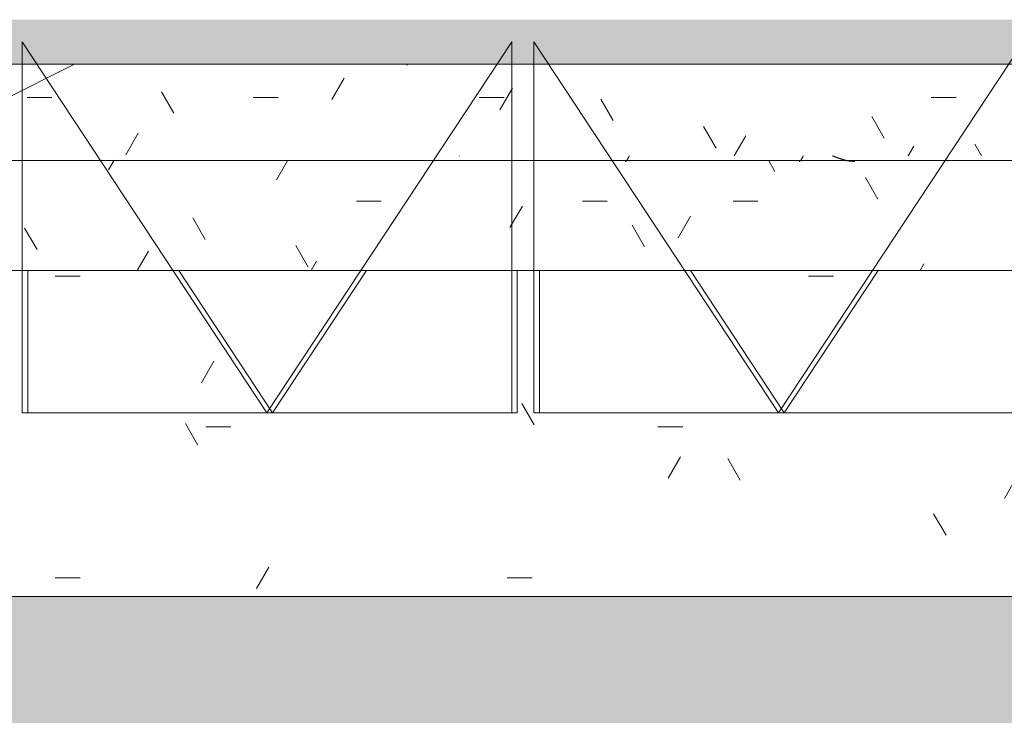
# Model space of a CAD drawing. Header units: millimetres. Extents: x 5980700 to 6194397, y -12939 to 2351883.
# Tile 434 of 587: x 6098188 to 6099516, y -9126 to -8188. Entities that reach past the tile are written whole.
import ezdxf

# ---------------------------------------------------------------- set-up
doc = ezdxf.new("R2010")
doc.units = ezdxf.units.MM
for name, color, linetype, lineweight in [('A-FLOR-PATT', 8, 'Continuous', 18), ('A-GLAZ', 151, 'Continuous', 9), ('A-GLAZ-SILL', 1, 'Continuous', 9), ('A-WALL', 113, 'Continuous', 18), ('A-WALL-PATT', 111, 'Continuous', 25)]:
    doc.layers.add(name, color=color, linetype=linetype, lineweight=lineweight)
pattern_1 = [(0, (0, 0), (812.8, 203.2), [33.528, -576.072, 33.528, -576.072, -3251.2]), (0, (0, 0), (812.8, 203.2), [-1219.2, 33.528, -1185.672, 33.528, -576.072, -1422.4]), (0, (0, 0), (812.8, 203.2), [-3048, 33.528, -372.872, 33.528, -982.472]), (120, (304.8, 101.6), (-582.3763620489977, 602.3054481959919), [33.52799999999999, -576.0719999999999, 33.52799999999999, -576.0719999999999, -3251.199999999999]), (120, (304.8, 101.6), (-582.3763620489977, 602.3054481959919), [-1219.2, 33.52799999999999, -1185.672, 33.52799999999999, -576.0719999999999, -1422.4]), (120, (304.8, 101.6), (-582.3763620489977, 602.3054481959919), [-3048, 33.52799999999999, -372.8719999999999, 33.52799999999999, -982.4719999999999]), (240, (406.4, 508), (-230.4236379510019, -805.5054481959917), [33.528, -576.072, 33.528, -576.072, -3251.2]), (240, (406.4, 508), (-230.4236379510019, -805.5054481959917), [-1219.2, 33.528, -1185.672, 33.528, -576.072, -1422.4]), (240, (406.4, 508), (-230.4236379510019, -805.5054481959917), [-3048, 33.528, -372.872, 33.528, -982.472])]

# ---------------------------------------------------------------- blocks, each defined once
blk = doc.blocks.new('FX-JANELA_MAXIM-AR-3FLS - 2_10 x 1_00-4048915-PLANTA DE CAIMENTO DE PISOS - 1 PAV_')
at = {"layer": 'A-GLAZ', "color": 90, "lineweight": 5}
for p, q in [((-1019.999999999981, -258.2942070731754), (-1019.999999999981, -450.0000000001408)), ((-816.5258233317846, -258.2942070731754), (-689.9999999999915, -450.0000000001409)), ((-563.4741766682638, -258.2942070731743), (-689.9999999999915, -450.0000000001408)), ((-359.999999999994, -450.0000000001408), (-359.999999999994, -258.2942070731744)), ((-329.9999999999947, -258.294207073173), (-329.9999999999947, -450.0000000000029)), ((-126.5258233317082, -258.2942070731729), (-4.060751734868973e-12, -450.0000000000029)), ((-4.079397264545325e-12, -450.0000000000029), (126.5258233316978, -258.294207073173)), ((-1019.999999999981, -450.0000000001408), (-359.999999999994, -450.0000000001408)), ((-329.9999999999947, -450.0000000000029), (329.9999999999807, -450.0000000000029))]:
    blk.add_line(p, q, dxfattribs=at)
blk = doc.blocks.new('FX-JANELA_MAXIM-AR-3FLS - 2_10 x 1_00-V143-PLANTA DE CAIMENTO DE PISOS - 1 PAV_')
at = {"layer": 'A-GLAZ', "lineweight": 5}
blk.add_hatch(color=251, dxfattribs=at).paths.add_polyline_path([(-1049.999999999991, 19.99999999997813), (1049.999999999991, 19.99999999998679), (1049.999999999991, 79.9999999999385), (-1049.999999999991, 79.99999999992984), (-1049.999999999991, 36.98467825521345)])
at = {"layer": 'A-GLAZ', "color": 90, "lineweight": 5}
for p, q in [((-1019.999999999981, 49.99999999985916), (-689.9999999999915, -450.0000000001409)), ((-1019.999999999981, 49.99999999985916), (-1019.999999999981, -450.0000000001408)), ((-359.999999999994, 50.00000000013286), (-689.9999999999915, -450.0000000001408)), ((-359.999999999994, -450.0000000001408), (-359.999999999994, 50.00000000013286)), ((-329.9999999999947, 49.99999999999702), (-4.060751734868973e-12, -450.0000000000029)), ((-329.9999999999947, 49.99999999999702), (-329.9999999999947, -450.0000000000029)), ((-4.079397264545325e-12, -450.0000000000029), (329.9999999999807, 49.99999999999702)), ((1049.999999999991, 19.99999999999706), (-1050.000000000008, 19.99999999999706)), ((-1019.999999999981, -450.0000000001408), (-359.999999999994, -450.0000000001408)), ((-329.9999999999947, -450.0000000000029), (329.9999999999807, -450.0000000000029))]:
    blk.add_line(p, q, dxfattribs=at)
blk = doc.blocks.new('FP_145-PLANTA DE CAIMENTO DE PISOS - 1 PAV_')
at = {"layer": 'A-GLAZ-SILL', "lineweight": 5}
for p, q in [((-430.739249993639, -103.7040971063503), (-430.8433014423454, -103.4916647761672)), ((-430.6351985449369, -103.9163665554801), (-430.739249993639, -103.7040971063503)), ((-202.7001230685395, -106.1056171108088), (-202.830756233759, -106.354765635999)), ((-202.5694899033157, -105.853309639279), (-202.7001230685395, -106.1056171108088)), ((-202.4388567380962, -105.5981481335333), (-202.5694899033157, -105.853309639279)), ((-202.3082235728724, -105.3404409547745), (-202.4388567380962, -105.5981481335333)), ((-202.1775904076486, -105.0804995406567), (-202.3082235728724, -105.3404409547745)), ((-202.0469572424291, -104.8186380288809), (-202.1775904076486, -105.0804995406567)), ((-201.9163240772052, -104.5551728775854), (-202.0469572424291, -104.8186380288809)), ((-201.7856909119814, -104.2904224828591), (-201.9163240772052, -104.5551728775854)), ((-201.6550577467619, -104.024706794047), (-201.7856909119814, -104.2904224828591)), ((-201.5244245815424, -103.7583469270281), (-201.6550577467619, -104.024706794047)), ((-201.3937914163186, -103.4916647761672), (-201.5244245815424, -103.7583469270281)), ((31.92971194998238, -106.1158165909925), (31.79854734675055, -106.365836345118)), ((32.06087655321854, -105.8625997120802), (31.92971194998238, -106.1158165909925)), ((32.19204115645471, -105.6064942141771), (32.06087655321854, -105.8625997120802)), ((32.32320575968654, -105.3478121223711), (32.19204115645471, -105.6064942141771)), ((32.4543703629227, -105.08686860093), (32.32320575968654, -105.3478121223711)), ((32.58553496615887, -104.82398156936), (32.4543703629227, -105.08686860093)), ((32.71669956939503, -104.5594713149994), (32.58553496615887, -104.82398156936)), ((32.8478641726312, -104.2936601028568), (32.71669956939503, -104.5594713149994)), ((32.97902877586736, -104.0268717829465), (32.8478641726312, -104.2936601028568)), ((33.11019337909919, -103.7594313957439), (32.97902877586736, -104.0268717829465)), ((33.24135798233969, -103.4916647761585), (33.11019337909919, -103.7594313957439)), ((72.88020876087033, -103.631795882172), (72.52358208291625, -103.4916647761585)), ((73.23683543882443, -103.7718802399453), (72.88020876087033, -103.631795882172)), ((73.59346211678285, -103.9118711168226), (73.23683543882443, -103.7718802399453)), ((73.95008879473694, -104.0517218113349), (73.59346211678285, -103.9118711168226)), ((74.30671547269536, -104.1913856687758), (73.95008879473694, -104.0517218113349)), ((74.66334215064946, -104.3308160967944), (74.30671547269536, -104.1913856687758)), ((75.01996882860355, -104.4699665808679), (74.66334215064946, -104.3308160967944)), ((75.37659550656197, -104.6087906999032), (75.01996882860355, -104.4699665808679)), ((75.73322218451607, -104.7472421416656), (75.37659550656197, -104.6087906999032)), ((76.08984886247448, -104.8852747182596), (75.73322218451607, -104.7472421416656)), ((76.44647554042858, -105.022842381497), (76.08984886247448, -104.8852747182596)), ((76.803102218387, -105.1598992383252), (76.44647554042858, -105.022842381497)), ((77.1597288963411, -105.2963995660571), (76.803102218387, -105.1598992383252)), ((77.51635557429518, -105.4322978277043), (77.1597288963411, -105.2963995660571)), ((77.8729822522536, -105.5675486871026), (77.51635557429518, -105.4322978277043)), ((78.22960893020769, -105.7021070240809), (77.8729822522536, -105.5675486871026)), ((78.58623560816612, -105.8359279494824), (78.22960893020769, -105.7021070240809)), ((78.9428622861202, -105.9689668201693), (78.58623560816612, -105.8359279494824)), ((79.2994889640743, -106.1011792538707), (78.9428622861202, -105.9689668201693)), ((79.65611564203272, -106.232521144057), (79.2994889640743, -106.1011792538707)), ((-206.8803843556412, -111.1172420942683), (-207.0110175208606, -111.1420851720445)), ((-206.7497511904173, -111.0831835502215), (-206.8803843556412, -111.1172420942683)), ((-206.6191180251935, -111.0399506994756), (-206.7497511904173, -111.0831835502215)), ((-206.488484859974, -110.9875957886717), (-206.6191180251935, -111.0399506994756)), ((-206.3578516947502, -110.9261820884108), (-206.488484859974, -110.9875957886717)), ((-206.2272185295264, -110.8557838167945), (-206.3578516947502, -110.9261820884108)), ((-206.0965853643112, -110.7764860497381), (-206.2272185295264, -110.8557838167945)), ((-205.9659521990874, -110.688384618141), (-206.0965853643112, -110.7764860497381)), ((-205.8353190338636, -110.591585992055), (-205.9659521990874, -110.688384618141)), ((-205.7046858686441, -110.4862071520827), (-205.8353190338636, -110.591585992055)), ((-205.5740527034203, -110.3723754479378), (-205.7046858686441, -110.4862071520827)), ((-205.4434195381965, -110.2502284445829), (-205.5740527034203, -110.3723754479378)), ((-205.3127863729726, -110.1199137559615), (-205.4434195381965, -110.2502284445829)), ((-205.1821532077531, -109.9815888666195), (-205.3127863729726, -110.1199137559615)), ((-205.0515200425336, -109.8354209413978), (-205.1821532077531, -109.9815888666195)), ((-204.9208868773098, -109.681586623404), (-205.0515200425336, -109.8354209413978)), ((-204.7902537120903, -109.520271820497), (-204.9208868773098, -109.681586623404)), ((-204.6596205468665, -109.3516714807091), (-204.7902537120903, -109.520271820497)), ((-204.5289873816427, -109.1759893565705), (-204.6596205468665, -109.3516714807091)), ((-204.3983542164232, -108.9934377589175), (-204.5289873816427, -109.1759893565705)), ((-204.2677210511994, -108.8042373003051), (-204.3983542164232, -108.9934377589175)), ((-204.1370878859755, -108.6086166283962), (-204.2677210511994, -108.8042373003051)), ((-204.0064547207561, -108.4068121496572), (-204.1370878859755, -108.6086166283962)), ((-203.8758215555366, -108.19906774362), (-204.0064547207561, -108.4068121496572)), ((-203.7451883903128, -107.985634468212), (-203.8758215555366, -108.19906774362)), ((-203.6145552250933, -107.7667702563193), (-203.7451883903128, -107.985634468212)), ((-203.4839220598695, -107.5427396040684), (-203.6145552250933, -107.7667702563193)), ((-203.3532888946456, -107.313813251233), (-203.4839220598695, -107.5427396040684)), ((-203.2226557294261, -107.0802678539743), (-203.3532888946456, -107.313813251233)), ((-203.0920225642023, -106.8423856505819), (-203.2226557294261, -107.0802678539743)), ((-202.9613893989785, -106.6004541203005), (-203.0920225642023, -106.8423856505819)), ((-202.830756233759, -106.354765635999), (-202.9613893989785, -106.6004541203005)), ((27.60128004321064, -111.1454815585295), (27.47011543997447, -111.1594975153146)), ((27.7324446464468, -111.1221406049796), (27.60128004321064, -111.1454815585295)), ((27.86360924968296, -111.0895030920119), (27.7324446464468, -111.1221406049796)), ((27.9947738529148, -111.0476087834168), (27.86360924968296, -111.0895030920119)), ((28.12593845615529, -110.9965087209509), (27.9947738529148, -111.0476087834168)), ((28.25710305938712, -110.9362651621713), (28.12593845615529, -110.9965087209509)), ((28.38826766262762, -110.8669515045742), (28.25710305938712, -110.9362651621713)), ((28.51943226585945, -110.788652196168), (28.38826766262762, -110.8669515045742)), ((28.65059686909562, -110.7014626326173), (28.51943226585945, -110.788652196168)), ((28.78176147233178, -110.6054890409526), (28.65059686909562, -110.7014626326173)), ((28.91292607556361, -110.5008483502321), (28.78176147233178, -110.6054890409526)), ((29.04409067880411, -110.3876680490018), (28.91292607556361, -110.5008483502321)), ((29.17525528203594, -110.2660860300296), (29.04409067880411, -110.3876680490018)), ((29.3064198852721, -110.1362504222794), (29.17525528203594, -110.2660860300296)), ((29.43758448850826, -109.9983194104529), (29.3064198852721, -110.1362504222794)), ((29.56874909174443, -109.8524610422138), (29.43758448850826, -109.9983194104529)), ((29.69991369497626, -109.6988530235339), (29.56874909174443, -109.8524610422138)), ((29.83107829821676, -109.5376825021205), (29.69991369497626, -109.6988530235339)), ((29.96224290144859, -109.3691458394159), (29.83107829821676, -109.5376825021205)), ((30.09340750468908, -109.1934483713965), (29.96224290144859, -109.3691458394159)), ((30.22457210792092, -109.0108041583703), (30.09340750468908, -109.1934483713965)), ((30.35573671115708, -108.8214357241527), (30.22457210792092, -109.0108041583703)), ((30.48690131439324, -108.6255737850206), (30.35573671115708, -108.8214357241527)), ((30.61806591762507, -108.4234569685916), (30.48690131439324, -108.6255737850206)), ((30.74923052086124, -108.2153315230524), (30.61806591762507, -108.4234569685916)), ((30.8803951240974, -108.0014510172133), (30.74923052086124, -108.2153315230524)), ((31.01155972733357, -107.7820760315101), (30.8803951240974, -108.0014510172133)), ((31.14272433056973, -107.5574738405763), (31.01155972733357, -107.7820760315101)), ((31.27388893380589, -107.3279180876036), (31.14272433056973, -107.5574738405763)), ((31.40505353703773, -107.0936884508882), (31.27388893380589, -107.3279180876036)), ((31.53621814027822, -106.855070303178), (31.40505353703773, -107.0936884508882)), ((31.66738274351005, -106.6123543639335), (31.53621814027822, -106.855070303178)), ((31.79854734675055, -106.365836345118), (31.66738274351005, -106.6123543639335)), ((80.01274231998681, -106.3629486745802), (79.65611564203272, -106.232521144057)), ((80.36936899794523, -106.4924183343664), (80.01274231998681, -106.3629486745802)), ((80.72599567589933, -106.6208869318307), (80.36936899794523, -106.4924183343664)), ((81.08262235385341, -106.7483116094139), (80.72599567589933, -106.6208869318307)), ((81.43924903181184, -106.8746498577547), (81.08262235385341, -106.7483116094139)), ((81.79587570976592, -106.9998595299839), (81.43924903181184, -106.8746498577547)), ((82.15250238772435, -107.1238988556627), (81.79587570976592, -106.9998595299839)), ((82.50912906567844, -107.2467264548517), (82.15250238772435, -107.1238988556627)), ((82.86575574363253, -107.3683013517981), (82.50912906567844, -107.2467264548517)), ((83.22238242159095, -107.4885829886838), (82.86575574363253, -107.3683013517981)), ((83.57900909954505, -107.6075312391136), (83.22238242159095, -107.4885829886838)), ((83.93563577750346, -107.7251064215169), (83.57900909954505, -107.6075312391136)), ((84.29226245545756, -107.8412693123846), (83.93563577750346, -107.7251064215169)), ((84.64888913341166, -107.9559811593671), (84.29226245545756, -107.8412693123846)), ((85.00551581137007, -108.0692036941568), (84.64888913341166, -107.9559811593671)), ((85.36214248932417, -108.1808991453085), (85.00551581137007, -108.0692036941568)), ((85.71876916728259, -108.2910302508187), (85.36214248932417, -108.1808991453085)), ((86.07539584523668, -108.3995602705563), (85.71876916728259, -108.2910302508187)), ((86.43202252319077, -108.5064529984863), (86.07539584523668, -108.3995602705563)), ((86.7886492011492, -108.6116727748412), (86.43202252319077, -108.5064529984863)), ((87.14527587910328, -108.7151844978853), (86.7886492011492, -108.6116727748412)), ((87.50190255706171, -108.8169536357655), (87.14527587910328, -108.7151844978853)), ((87.8585292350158, -108.9169462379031), (87.50190255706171, -108.8169536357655)), ((88.21515591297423, -109.0151289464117), (87.8585292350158, -108.9169462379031)), ((88.57178259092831, -109.1114690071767), (88.21515591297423, -109.0151289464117)), ((88.9284092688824, -109.2059342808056), (88.57178259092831, -109.1114690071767)), ((89.28503594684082, -109.2984932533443), (88.9284092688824, -109.2059342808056)), ((89.64166262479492, -109.3891150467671), (89.28503594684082, -109.2984932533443)), ((89.99828930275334, -109.4777694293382), (89.64166262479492, -109.3891150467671)), ((90.35491598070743, -109.5644268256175), (89.99828930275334, -109.4777694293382)), ((90.71154265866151, -109.6490583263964), (90.35491598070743, -109.5644268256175)), ((91.06816933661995, -109.7316356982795), (90.71154265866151, -109.6490583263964)), ((91.42479601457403, -109.8121313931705), (91.06816933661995, -109.7316356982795)), ((91.78142269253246, -109.8905185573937), (91.42479601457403, -109.8121313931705)), ((92.13804937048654, -109.9667710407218), (91.78142269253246, -109.8905185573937)), ((92.49467604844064, -110.0408634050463), (92.13804937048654, -109.9667710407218)), ((92.85130272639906, -110.1127709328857), (92.49467604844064, -110.0408634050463)), ((93.20792940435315, -110.1824696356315), (92.85130272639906, -110.1127709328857)), ((93.56455608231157, -110.2499362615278), (93.20792940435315, -110.1824696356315)), ((93.92118276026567, -110.3151483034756), (93.56455608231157, -110.2499362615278)), ((94.27780943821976, -110.3780840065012), (93.92118276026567, -110.3151483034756)), ((94.63443611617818, -110.4387223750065), (94.27780943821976, -110.3780840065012)), ((94.99106279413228, -110.4970431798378), (94.63443611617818, -110.4387223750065)), ((95.34768947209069, -110.5530269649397), (94.99106279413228, -110.4970431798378)), ((95.70431615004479, -110.606655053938), (95.34768947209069, -110.5530269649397)), ((96.06094282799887, -110.6579095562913), (95.70431615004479, -110.606655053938)), ((96.4175695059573, -110.7067733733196), (96.06094282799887, -110.6579095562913)), ((96.77419618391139, -110.753230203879), (96.4175695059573, -110.7067733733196)), ((97.13082286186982, -110.7972645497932), (96.77419618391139, -110.753230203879)), ((97.4874495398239, -110.8388617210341), (97.13082286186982, -110.7972645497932)), ((97.844076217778, -110.8780078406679), (97.4874495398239, -110.8388617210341)), ((98.20070289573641, -110.9146898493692), (97.844076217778, -110.8780078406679)), ((98.55732957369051, -110.9488955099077), (98.20070289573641, -110.9146898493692)), ((98.91395625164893, -110.9806134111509), (98.55732957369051, -110.9488955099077)), ((99.27058292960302, -111.0098329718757), (98.91395625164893, -110.9806134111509)), ((99.62720960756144, -111.0365444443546), (99.27058292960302, -111.0098329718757)), ((99.98383628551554, -111.0607389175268), (99.62720960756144, -111.0365444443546)), ((100.3404629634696, -111.08240832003), (99.98383628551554, -111.0607389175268)), ((100.6970896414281, -111.1015454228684), (100.3404629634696, -111.08240832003)), ((101.0537163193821, -111.1181438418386), (100.6970896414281, -111.1015454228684)), ((101.4103429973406, -111.1321980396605), (101.0537163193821, -111.1181438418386)), ((101.7669696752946, -111.143703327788), (101.4103429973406, -111.1321980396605)), ((102.1235963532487, -111.1526558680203), (101.7669696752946, -111.143703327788)), ((102.4802230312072, -111.1590526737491), (102.1235963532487, -111.1526558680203)), ((102.8368497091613, -111.1628916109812), (102.4802230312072, -111.1590526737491))]:
    blk.add_line(p, q, dxfattribs=at)
at = {"layer": 'A-GLAZ-SILL', "color": 90, "lineweight": 5}
blk.add_line((-1074.999999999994, -109.999999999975), (1074.999999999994, -109.999999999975), dxfattribs=at)
blk = doc.blocks.new('CC_PEITORIL - PEITORIL-V144-PLANTA DE CAIMENTO DE PISOS - 1 PAV_')
at = {"layer": 'A-GLAZ-SILL', "lineweight": 5}
h = blk.add_hatch(dxfattribs=at)
h.set_pattern_fill('FP_154', color=256, style=0, pattern_type=2)
h.set_pattern_definition([(0, (-6946.385, 8267.826), (406.4, 101.6), [33.528, -271.272, 33.528, -271.272, -1625.6]), (0, (-6946.385, 8267.826), (406.4, 101.6), [-609.6, 33.528, -576.072, 33.528, -271.272, -711.2]), (0, (-6946.385, 8267.826), (406.4, 101.6), [-1524, 33.528, -169.672, 33.528, -474.472]), (120, (-6793.985, 8318.626), (-291.1881810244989, 301.1527240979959), [33.52799999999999, -271.2719999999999, 33.52799999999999, -271.2719999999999, -1625.6]), (120, (-6793.985, 8318.626), (-291.1881810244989, 301.1527240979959), [-609.5999999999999, 33.52799999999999, -576.0719999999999, 33.52799999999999, -271.2719999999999, -711.1999999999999]), (120, (-6793.985, 8318.626), (-291.1881810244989, 301.1527240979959), [-1524, 33.52799999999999, -169.672, 33.52799999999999, -474.4719999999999]), (240, (-6743.185, 8521.826), (-115.2118189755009, -402.7527240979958), [33.528, -271.272, 33.528, -1896.872]), (240, (-6743.185, 8521.826), (-115.2118189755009, -402.7527240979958), [-338.328, -271.272, 33.528, -576.072, -1016]), (240, (-6743.185, 8521.826), (-115.2118189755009, -402.7527240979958), [-1219.2, 33.528, -271.272, 33.528, -677.672]), (240, (-6743.185, 8521.826), (-115.2118189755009, -402.7527240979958), [-1557.528, -169.672, 33.528, -474.472])])
h.paths.add_polyline_path([(-1074.999999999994, -103.4916647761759), (1074.999999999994, -103.4916647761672), (1074.999999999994, -79.99999999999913), (1049.999999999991, -79.99999999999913), (1049.999999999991, 19.99999999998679), (-1049.999999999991, 19.99999999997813), (-1049.999999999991, -80.0000000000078), (-1074.999999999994, -80.15374506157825)])
h = blk.add_hatch(dxfattribs=at)
h.set_pattern_fill('FP_155', color=256, style=0, pattern_type=2)
h.set_pattern_definition([(216.87, (-6311.385, 9855.326), (4762.494328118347, 3175.008507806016), [793.75, -7143.75]), (206.565, (-5358.885, 9379.076), (-1587.501456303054, -1587.499067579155), [1774.879, -1774.879]), (198.435, (-5358.885, 8585.326), (-3174.997452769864, -1587.50290376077), [1004.024, -4016.092])])
h.paths.add_polyline_path([(-1074.999999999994, -103.4916647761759), (1074.999999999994, -103.4916647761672), (1074.999999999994, -79.99999999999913), (1049.999999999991, -79.99999999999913), (1049.999999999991, 19.99999999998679), (-1049.999999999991, 19.99999999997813), (-1049.999999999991, -80.0000000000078), (-1074.999999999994, -80.15374506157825)])
at = {"layer": 'A-GLAZ', "color": 90, "lineweight": 5}
blk.add_blockref('FP_145-PLANTA DE CAIMENTO DE PISOS - 1 PAV_', (0, 0), dxfattribs=at)
blk = doc.blocks.new('Paredes 3 - Paredes 1-4522333-PLANTA DE CAIMENTO DE PISOS - 1 PAV_')
at = {"layer": 'A-WALL-PATT', "lineweight": 5}
h = blk.add_hatch(dxfattribs=at)
h.set_pattern_fill('FP_257', color=71, style=0, pattern_type=2)
h.set_pattern_definition([(0, (2e-05, -3e-05), (406.4, 101.6), [33.528, -271.272, 33.528, -271.272, -1625.6]), (0, (2e-05, -3e-05), (406.4, 101.6), [-609.6, 33.528, -576.072, 33.528, -271.272, -711.2]), (0, (2e-05, -3e-05), (406.4, 101.6), [-1524, 33.528, -169.672, 33.528, -474.472]), (120, (152.4, 50.8), (-291.1881810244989, 301.1527240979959), [33.52799999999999, -271.2719999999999, 33.52799999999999, -271.2719999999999, -1625.6]), (120, (152.4, 50.8), (-291.1881810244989, 301.1527240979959), [-609.5999999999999, 33.52799999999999, -576.0719999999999, 33.52799999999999, -271.2719999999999, -711.1999999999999]), (120, (152.4, 50.8), (-291.1881810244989, 301.1527240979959), [-1524, 33.52799999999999, -169.672, 33.52799999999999, -474.4719999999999]), (240, (203.2, 254), (-115.2118189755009, -402.7527240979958), [33.528, -271.272, 33.528, -271.272, -1625.6]), (240, (203.2, 254), (-115.2118189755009, -402.7527240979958), [-609.6, 33.528, -576.072, 33.528, -271.272, -711.2]), (240, (203.2, 254), (-115.2118189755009, -402.7527240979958), [-1524, 33.528, -169.672, 33.528, -474.472])])
h.paths.add_polyline_path([(2169.38335330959, -8526.11991821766), (8116.38335330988, -8526.11991821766), (8116.38335330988, -8513.841821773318), (8068.383353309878, -8513.841821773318), (8068.383353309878, -8347.825711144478), (8021.385170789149, -8347.979456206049), (8021.385170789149, -8377.825711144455), (5871.385170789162, -8376.953759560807), (5871.385170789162, -8347.825711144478), (5403.985156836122, -8347.979456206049), (5403.985156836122, -8377.825711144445), (2353.985156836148, -8376.953759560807), (2353.985156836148, -8347.825711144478), (2169.38335330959, -8347.979456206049), (2169.38335330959, -8513.84182177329), (2121.383353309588, -8513.84182177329), (2121.383353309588, -8526.11991821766), (2124.383353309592, -8526.11991821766)])
at = {"layer": 'A-WALL', "color": 250, "lineweight": 5}
blk.add_line((2121.383353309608, -8526.119918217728), (8116.383353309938, -8526.119918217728), dxfattribs=at)
blk = doc.blocks.new('BE-PMSa-MOD-ARQ-CONEXAODOFUTURO-EX-000-R_rvt-2-PLANTA DE CAIMENTO DE PISOS - 1 PAV_')
at = {"layer": 'A-FLOR-PATT', "lineweight": 5}
h = blk.add_hatch(dxfattribs=at)
h.set_pattern_fill('FP_2', color=135, style=0, pattern_type=2)
h.set_pattern_definition(pattern_1)
h.paths.add_polyline_path([(-15966.85299915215, 4711.136803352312), (-15966.79158577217, 4712.906868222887), (-15965.57572207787, 4712.3617231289)])
h.paths.add_polyline_path([(3731.201831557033, -10125.84100563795), (14705.38782324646, -10125.84100563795), (14705.38782324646, -9779.8857164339), (14699.38782324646, -9779.8857164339), (14699.38782324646, -9763.237570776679), (14681.68558745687, -9763.757413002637), (14670.96395493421, -9768.482704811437), (14665.88782324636, -9782.570563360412), (14665.88782324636, -9856.278958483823), (14670.73620676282, -9865.068167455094), (14677.45883342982, -9868.493127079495), (14678.38782324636, -9869.242380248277), (14678.38782324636, -9881.040871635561), (14674.14369136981, -9882.10035906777), (14663.09686027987, -9878.012306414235), (14654.32815878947, -9868.57707781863), (14652.0250349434, -9859.981702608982), (14651.89263271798, -9855.737570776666), (14650.88782324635, -9855.737570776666), (14651.89263271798, -9780.737570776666), (14653.73085252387, -9770.127241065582), (14656.87805812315, -9762.851510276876), (14667.13782324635, -9752.591745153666), (14683.38782324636, -9748.237570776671), (14699.38782324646, -9748.237570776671), (14699.38782324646, -9731.58942511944), (14705.38782324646, -9731.58942511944), (14705.38782324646, -9705.737570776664), (14755.38782324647, -9705.737570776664), (14755.38782324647, -9754.737570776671), (14795.38782324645, -9754.737570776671), (14796.02424042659, -9756.737570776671), (14812.38782324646, -9756.737570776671), (14811.36426821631, -9815.737570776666), (14810.34779546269, -9815.737570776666), (14811.47778338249, -9818.1719714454), (14811.43015556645, -9819.291362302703), (14811.44856252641, -9820.918341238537), (14827.38782324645, -9827.197475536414), (14827.38782324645, -10125.84100563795), (21231.38515489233, -10125.84100563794), (21231.38515489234, 5919.158994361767), (12003.88515489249, 5918.472013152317), (12003.8851548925, 5447.158205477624), (12268.88333741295, 5447.158205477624), (12268.88333741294, 4674.158994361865), (15653.88333741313, 4674.158994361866), (15653.88333741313, 5447.158205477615), (15923.88333741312, 5447.158205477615), (15923.88333741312, 4674.158994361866), (19560.40988707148, 4674.158994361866), (19559.83290347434, 4677.196584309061), (19558.62046790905, 4677.180784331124), (19558.93691090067, 4681.184361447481), (19560.40988707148, 4681.202554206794), (19559.83416624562, 4682.57353656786), (19558.03876213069, 4682.57353656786), (19558.93691090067, 4695.251249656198), (19588.00988707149, 4695.197383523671), (19586.88286324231, 4682.548897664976), (19585.40988707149, 4682.548897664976), (19585.98560789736, 4681.195050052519), (19587.19930623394, 4681.15368493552), (19586.88286324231, 4677.184908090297), (19585.41064974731, 4677.065937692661), (19585.98560789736, 4674.158994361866), (19999.38682609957, 4674.158994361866), (19999.38682609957, 5447.158205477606), (20269.38682609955, 5447.158205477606), (20269.38682609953, 4280.731645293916), (20299.38682609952, 4280.731645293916), (20298.51487451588, 1530.731645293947), (20269.38682609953, 1530.731645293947), (20269.38682609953, 1143.558994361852), (20299.38682609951, 1143.558994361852), (20298.51487451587, -1606.441005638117), (20269.38682609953, -1606.441005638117), (20269.38682609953, -2040.191005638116), (20299.38682609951, -2040.191005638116), (20298.51487451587, -4790.191005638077), (20269.38682609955, -4790.191005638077), (20269.38682609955, -5273.941005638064), (20299.38682609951, -5273.941005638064), (20298.51487451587, -8023.941005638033), (20269.38682609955, -8023.941005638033), (20269.38682609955, -9308.841005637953), (19999.38682609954, -9308.841005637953), (19999.38682609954, -8513.84179452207), (19913.3833374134, -8513.84179452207), (19913.3833374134, -8347.825683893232), (19635.38599049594, -8347.979428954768), (19635.38599049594, -8377.825683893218), (16285.38599049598, -8376.953732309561), (16285.38599049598, -8347.825683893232), (15971.88333741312, -8347.979428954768), (15971.88333741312, -8513.841794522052), (15921.38515489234, -8513.841794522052), (15921.38515489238, -9312.594001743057), (15651.38515489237, -9312.594001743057), (15651.38515489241, -8513.841794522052), (15603.38515489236, -8513.841794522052), (15603.38515489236, -8377.825683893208), (12316.88333741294, -8377.825683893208), (12316.88333741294, -8513.841794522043), (12293.88333741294, -8513.841794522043), (12293.88333741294, -9312.594001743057), (11998.88333741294, -9312.594001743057), (11998.88333741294, -8513.841794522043), (11950.88333741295, -8513.841794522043), (11950.88333741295, -8347.825683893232), (11867.63333741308, -8347.979428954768), (11867.63333741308, -8377.82568389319), (8517.633337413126, -8376.953732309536), (8517.633337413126, -8347.825683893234), (8434.383337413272, -8347.97942895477), (8434.383337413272, -8513.841794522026), (8386.383337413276, -8513.841794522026), (8386.383337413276, -9312.594001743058), (8116.383337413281, -9312.594001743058), (8116.383337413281, -9125.841005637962), (2121.38333741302, -9125.841005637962), (2121.38333741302, -9312.594001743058), (1851.383337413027, -9312.594001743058), (1851.383337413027, -9125.841005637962), (-4143.616662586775, -9125.841005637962), (-4143.616662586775, -9312.594001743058), (-4413.616662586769, -9312.594001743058), (-4413.616662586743, -8513.841794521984), (-4461.61666258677, -8513.841794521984), (-4461.61666258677, -8347.825683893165), (-4547.366662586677, -8347.97942895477), (-4547.366662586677, -8377.82568389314), (-7897.366662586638, -8376.953732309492), (-7897.366662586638, -8347.825683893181), (-7983.116662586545, -8347.97942895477), (-7983.116662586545, -8513.841794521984), (-8031.114845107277, -8513.841794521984), (-8031.11484510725, -9308.841005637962), (-8301.11484510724, -9308.841005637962), (-8301.114845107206, -8513.841794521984), (-8349.116662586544, -8513.841794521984), (-8349.116662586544, -8347.825683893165), (-8354.864845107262, -8347.97942895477), (-8354.864845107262, -8377.825683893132), (-11704.86484510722, -8376.953732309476), (-11705.67059857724, -8347.825683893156), (-11710.61666258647, -8347.97942895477), (-11710.61666258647, -8513.841794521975), (-11758.61484510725, -8513.841794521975), (-11758.61484510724, -9308.841005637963), (-12028.61484510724, -9308.841005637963), (-12028.61484510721, -8513.841794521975), (-12076.61666258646, -8513.841794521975), (-12076.61666258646, -8347.82568389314), (-12498.61666258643, -8347.97942895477), (-12498.61666258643, -8377.825683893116), (-15848.61666258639, -8376.953732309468), (-15848.61666258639, -8347.82568389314), (-16270.61666258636, -8347.97942895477), (-16270.61666258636, -8513.841794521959), (-16356.61588608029, -8513.841794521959), (-16356.61588608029, -9308.841005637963), (-16626.61588608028, -9308.841005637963), (-16626.62225526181, -7987.079408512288), (-16656.61588608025, -7987.079408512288), (-16655.7439344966, -5237.07940851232), (-16626.62225526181, -5237.07940851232), (-16626.62225526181, -4803.34100563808), (-16656.61588608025, -4803.34100563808), (-16655.7439344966, -2053.341005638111), (-16626.62225526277, -2053.341005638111), (-16626.62225526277, -1620.841794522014), (-16656.61588608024, -1620.841794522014), (-16655.74393449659, 1129.158205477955), (-16626.62225526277, 1129.158205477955), (-16626.62225526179, 1534.1582054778), (-16656.61588608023, 1534.1582054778), (-16655.75030367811, 4291.658994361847), (-16626.62225526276, 4291.658994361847), (-16626.61588608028, 5479.158994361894), (-16356.61588608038, 5479.158994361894), (-16356.61588608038, 4674.158994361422), (-15971.4658517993, 4674.158994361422), (-15969.32193463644, 4707.054996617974), (-15967.78963012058, 4710.307043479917), (-15962.27373900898, 4714.058684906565), (-15960.94760521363, 4714.652107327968), (-15959.84645306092, 4714.71907505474), (-15959.84645306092, 4715.8252811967), (-15957.766248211, 4715.335026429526), (-15956.67909179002, 4714.508980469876), (-15954.53101014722, 4715.146843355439), (-15948.69801778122, 4712.361723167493), (-15947.69218614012, 4710.313634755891), (-15946.34526303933, 4708.984911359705), (-15944.33196142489, 4698.966261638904), (-15943.76299404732, 4697.905132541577), (-15944.00738434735, 4674.158994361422), (-12028.61666258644, 4674.158994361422), (-12028.6166625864, 5447.158205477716), (-11733.61666258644, 5446.941285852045), (-11733.61666258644, 4674.158994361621), (-8301.114845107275, 4674.158994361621), (-8301.114845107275, 5447.158205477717), (-8031.114845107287, 5447.158205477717), (-8031.114845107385, 5919.158994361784), (-17588.61484510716, 5919.158994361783), (-17588.61484510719, -10125.84100563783), (1375.719287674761, -10125.84100563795)])
h.paths.add_polyline_path([(14665.67045985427, -9780.737570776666), (14665.63226694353, -9779.779781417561), (14665.63226694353, -9780.737570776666)])
h.paths.add_polyline_path([(-16089.65907882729, -8758.105317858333), (-16115.54098333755, -8754.697900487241), (-16139.6590788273, -8744.707858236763), (-16160.36975694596, -8728.81599597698), (-16176.26161920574, -8708.105317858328), (-16186.2516614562, -8683.987222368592), (-16189.65907882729, -8658.105317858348), (-16186.2516614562, -8632.223413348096), (-16176.26161920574, -8608.105317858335), (-16160.36975694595, -8587.394639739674), (-16139.65907882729, -8571.502777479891), (-16115.54098333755, -8561.512735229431), (-16089.65907882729, -8558.105317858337), (-16063.77717431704, -8561.512735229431), (-16039.65907882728, -8571.5027774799), (-16018.94840070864, -8587.394639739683), (-16003.05653844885, -8608.105317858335), (-15993.06649619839, -8632.22341334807), (-15989.6590788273, -8658.105317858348), (-15993.06649619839, -8683.987222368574), (-16003.05653844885, -8708.105317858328), (-16021.19134126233, -8730.537064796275), (-16039.65907882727, -8744.707858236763), (-16063.77717431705, -8754.697900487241)])
h.paths.add_polyline_path([(19732.71217533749, -8754.66845021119), (19706.83027082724, -8751.260990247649), (19682.71217533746, -8741.270823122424), (19660.00862136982, -8722.781563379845), (19646.10963495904, -8704.667825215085), (19636.1195927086, -8680.549428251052), (19632.71217533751, -8648.66439434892), (19632.71217533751, -8622.782813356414), (19636.1195927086, -8596.9012323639), (19646.10963495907, -8572.783438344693), (19662.00149721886, -8552.073019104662), (19682.71217533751, -8536.181355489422), (19706.83027082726, -8526.191438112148), (19732.7121753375, -8522.784063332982), (19758.59407984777, -8526.191438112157), (19782.71217533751, -8536.181355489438), (19803.42285345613, -8552.073019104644), (19819.31471571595, -8572.783438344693), (19829.30475796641, -8596.901232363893), (19832.7121753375, -8628.390346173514), (19832.7121753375, -8654.667200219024), (19827.88084468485, -8683.987101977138), (19816.67739151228, -8708.104895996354), (19803.42285345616, -8725.378762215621), (19782.71217533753, -8741.270823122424), (19758.59407984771, -8751.260990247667)])
h.paths.add_polyline_path([(15648.38515489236, -8468.841794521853), (15650.88333741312, -8468.841794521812), (15650.88333741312, -8347.825683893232), (15648.38515489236, -8347.979428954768)])
h.paths.add_polyline_path([(19588.84766320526, 4677.140991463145), (19587.19930623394, 4677.180784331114), (19588.17837096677, 4681.15368493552)])
h.paths.add_polyline_path([(19556.97211093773, 4677.140991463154), (19558.32440709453, 4678.382155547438), (19558.03965555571, 4677.166762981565), (19557.10244703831, 4677.144137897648)])
h.paths.add_polyline_path([(19572.90988707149, 4728.142336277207), (19572.90988707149, 4726.742336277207), (19573.4626323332, 4727.745209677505)])
h.paths.add_polyline_path([(19575.73176932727, 4695.639950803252), (19572.5677829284, 4696.432937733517), (19568.91630770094, 4696.431447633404), (19559.3482884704, 4696.333664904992), (19559.34828847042, 4718.022372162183), (19562.4254587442, 4722.467653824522), (19569.27606767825, 4726.263934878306), (19567.2700120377, 4727.14852244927), (19574.67880208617, 4727.830632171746), (19576.14512513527, 4726.470898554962), (19576.81805465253, 4726.227816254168), (19583.58719946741, 4722.319648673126), (19587.49536704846, 4715.550503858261), (19587.49536704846, 4707.734168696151), (19586.28070679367, 4704.092336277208), (19585.91122027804, 4696.34719023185), (19576.14512513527, 4695.960088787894)])
h.paths.add_polyline_path([(-15957.766248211, 4718.652107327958), (-15954.53101014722, 4716.980669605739), (-15955.18379838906, 4716.796714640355)])
h.paths.add_polyline_path([(-15960.34869803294, 4716.796714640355), (-15961.00148627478, 4718.082019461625), (-15959.74034676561, 4717.233792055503), (-15960.09391064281, 4716.979769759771)])
h.paths.add_polyline_path([(19732.71217533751, 4730.240264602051), (19706.83027082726, 4733.647681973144), (19682.7121753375, 4743.637724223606), (19662.00149721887, 4759.529586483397), (19646.10963495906, 4780.240264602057), (19636.1195927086, 4804.358360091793), (19632.71217533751, 4830.240264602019), (19636.1195927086, 4856.122169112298), (19646.10963495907, 4880.24026460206), (19662.00149721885, 4900.950942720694), (19682.7121753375, 4916.842804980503), (19706.83027082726, 4926.832847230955), (19732.71217533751, 4930.240264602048), (19758.59407984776, 4926.832847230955), (19782.71217533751, 4916.842804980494), (19803.42285345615, 4900.950942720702), (19819.31471571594, 4880.24026460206), (19829.30475796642, 4856.122169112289), (19832.7121753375, 4830.240264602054), (19829.30475796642, 4804.358360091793), (19819.31471571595, 4780.24026460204), (19803.42285345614, 4759.529586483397), (19782.71217533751, 4743.637724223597), (19758.59407984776, 4733.647681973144)])
h.paths.add_polyline_path([(-16089.65907882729, 4736.408178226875), (-16115.54098333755, 4739.815595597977), (-16139.65907882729, 4749.80563784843), (-16160.36975694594, 4765.697500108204), (-16176.26161920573, 4786.408178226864), (-16186.2516614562, 4810.526273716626), (-16189.65907882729, 4836.408178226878), (-16186.2516614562, 4862.29008273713), (-16176.26161920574, 4886.408178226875), (-16160.36975694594, 4907.118856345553), (-16139.65907882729, 4923.010718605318), (-16115.54098333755, 4933.000760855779), (-16089.65907882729, 4936.408178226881), (-16063.77717431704, 4933.000760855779), (-16039.65907882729, 4923.01071860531), (-16018.9484007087, 4907.118856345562), (-16003.05653844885, 4886.408178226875), (-15993.06649619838, 4862.29008273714), (-15989.6590788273, 4836.408178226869), (-15993.06649619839, 4810.526273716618), (-16003.05653844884, 4786.408178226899), (-16018.94840070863, 4765.69750010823), (-16039.65907882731, 4749.80563784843), (-16063.77717431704, 4739.815595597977)])
h = blk.add_hatch(dxfattribs=at)
h.set_pattern_fill('FP_2', color=71, style=0, pattern_type=2)
h.set_pattern_definition(pattern_1)
h.paths.add_polyline_path([(-4143.616662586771, -8965.84100563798), (1851.383337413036, -8965.84100563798), (1851.383337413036, -8612.326472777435), (-4143.616662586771, -8612.326472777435), (-4143.616662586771, -8730.537064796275)])
h.paths.add_polyline_path([(7264.425647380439, -8965.841005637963), (8116.383337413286, -8965.841005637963), (8116.383337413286, -8526.11989096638), (2121.38333741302, -8526.11989096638), (2121.38333741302, -8965.841005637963), (6331.183046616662, -8965.841005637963)])
h.paths.add_polyline_path([(-4095.616662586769, -8489.810362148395), (1803.383337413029, -8489.810362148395), (1803.383337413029, -8347.825683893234), (1591.385140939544, -8347.97942895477), (1591.385140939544, -8377.825683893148), (-1458.61485906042, -8376.953732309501), (-1458.61485906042, -8347.825683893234), (-1891.114845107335, -8347.97942895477), (-1891.114845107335, -8377.825683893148), (-4041.114845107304, -8376.953732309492), (-4041.114845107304, -8347.825683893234), (-4095.616662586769, -8347.97942895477), (-4095.616662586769, -8468.841794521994)])
at = {"layer": 'A-WALL', "lineweight": 5}
blk.add_hatch(color=9, dxfattribs=at).paths.add_polyline_path([(2121.38333741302, -9125.841005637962), (8116.383337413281, -9125.841005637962), (8116.383337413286, -8965.841005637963), (2121.38333741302, -8965.841005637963), (2121.38333741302, -9113.094700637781)])
at = {"layer": 'A-WALL', "color": 250, "lineweight": 5}
blk.add_line((2121.383337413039, -8965.84100563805), (8116.383337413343, -8965.84100563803), dxfattribs=at)
at = {"layer": 'A-GLAZ', "color": 250, "lineweight": 5}
for name, p in [('FX-JANELA_MAXIM-AR-3FLS - 2_10 x 1_00-V143-PLANTA DE CAIMENTO DE PISOS - 1 PAV_', (6946.385154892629, -8267.825683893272)), ('CC_PEITORIL - PEITORIL-V144-PLANTA DE CAIMENTO DE PISOS - 1 PAV_', (6946.385154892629, -8267.825683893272)), ('FX-JANELA_MAXIM-AR-3FLS - 2_10 x 1_00-4048915-PLANTA DE CAIMENTO DE PISOS - 1 PAV_', (6953.885154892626, -8267.825683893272))]:
    blk.add_blockref(name, p, dxfattribs=at)
at = {"layer": 'A-WALL', "color": 250, "lineweight": 5}
blk.add_blockref('Paredes 3 - Paredes 1-4522333-PLANTA DE CAIMENTO DE PISOS - 1 PAV_', (-1.589655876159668e-05, 2.72512435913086e-05), dxfattribs=at)

msp = doc.modelspace()

# ---------------------------------------------------------------- block references
at = {"color": 50, "lineweight": 5}
msp.add_blockref('BE-PMSa-MOD-ARQ-CONEXAODOFUTURO-EX-000-R_rvt-2-PLANTA DE CAIMENTO DE PISOS - 1 PAV_', (6092264.959189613, 0), dxfattribs=at)

doc.saveas('drawing.dxf')
